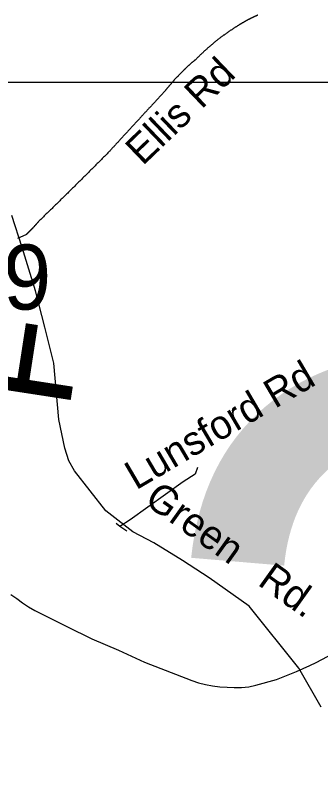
# Model space of a CAD drawing. Extents: x 1268485 to 1426702, y 514839 to 616766.
# Drawn here: x 1382800 to 1383494, y 560916 to 562646 of the extents above; entities that cross this region are included whole.
import ezdxf

# ---------------------------------------------------------------- set-up
doc = ezdxf.new("R2010")
doc.units = 0
for name, color, linetype in [('Old_Level_10', 7, 'Continuous'), ('Old_Level_11', 7, 'Continuous'), ('Old_Level_22', 7, 'Continuous'), ('Old_Level_3', 7, 'Continuous'), ('Old_Level_32', 7, 'Continuous'), ('Old_Level_35', 7, 'Continuous'), ('Old_Level_62', 7, 'Continuous'), ('Old_Level_8', 7, 'Continuous')]:
    doc.layers.add(name, color=color, linetype=linetype)

msp = doc.modelspace()

# ---------------------------------------------------------------- linework, layer by layer
at = {"layer": 'Old_Level_3'}
msp.add_lwpolyline([(1386957.915, 559575.931), (1380121.397, 559575.931), (1380121.397, 562494.532), (1386957.915, 562494.532), (1386957.915, 559575.931)], dxfattribs=at)
at = {"layer": 'Old_Level_32'}
msp.add_lwpolyline([(1383495.019, 561073.867), (1383444.177, 561162.315), (1383331.253, 561303.09), (1383240.544, 561367.921), (1383179.454, 561406.819), (1383114.66, 561447.569), (1383066.529, 561472.02), (1383005.439, 561520.18), (1382934.168, 561610.943), (1382921.209, 561633.541), (1382911.953, 561662.807), (1382898.995, 561727.267), (1382887.582, 561855.92), (1382866.461, 561937.425), (1382845.282, 562019.808), (1382815.253, 562118.46), (1382791.625, 562191.083)], dxfattribs=at)
at = {"layer": 'Old_Level_35'}
for p, q in [((1382823.781, 562147.314), (1382804.404, 562138.856)), ((1383037.65, 561484.124), (1383028.628, 561490.994)), ((1383052.927, 561473.615), (1383037.65, 561484.124))]:
    msp.add_line(p, q, dxfattribs=at)
for points in [[(1383350.662, 562646.462), (1383350.15, 562646.257), (1383349.637, 562646.052), (1383349.227, 562645.795), (1383348.714, 562645.642), (1383348.202, 562645.437), (1383347.792, 562645.232), (1383347.381, 562644.975), (1383346.869, 562644.822), (1383346.356, 562644.617), (1383345.844, 562644.36), (1383345.536, 562644.207), (1383345.023, 562644.002), (1383344.511, 562643.745), (1383344.101, 562643.54), (1383343.588, 562643.386), (1383343.075, 562643.13), (1383342.665, 562642.925), (1383342.255, 562642.771), (1383341.743, 562642.514), (1383341.23, 562642.309), (1383340.922, 562642.054), (1383340.41, 562641.899), (1383339.897, 562641.643), (1383339.487, 562641.438), (1383338.974, 562641.182), (1383338.462, 562640.977), (1383338.154, 562640.772), (1383337.641, 562640.566), (1383337.129, 562640.311), (1383336.719, 562640.106), (1383336.206, 562639.9), (1383335.796, 562639.644), (1383335.386, 562639.439), (1383334.873, 562639.183), (1383334.361, 562638.978), (1383333.951, 562638.773), (1383333.54, 562638.516), (1383333.028, 562638.311), (1383332.618, 562638.055), (1383332.105, 562637.798), (1383331.797, 562637.645), (1383331.285, 562637.388), (1383330.772, 562637.132), (1383330.362, 562636.927), (1383329.849, 562636.67), (1383329.337, 562636.415), (1383329.029, 562636.21), (1383328.517, 562635.953), (1383328.107, 562635.748), (1383327.594, 562635.492), (1383327.081, 562635.235), (1383326.774, 562634.979), (1383326.261, 562634.774), (1383325.851, 562634.569), (1383325.338, 562634.312), (1383325.031, 562634.056), (1383324.518, 562633.8), (1383324.005, 562633.544), (1383323.595, 562633.339), (1383323.083, 562633.082), (1383322.775, 562632.826), (1383322.263, 562632.569), (1383321.852, 562632.314), (1383321.34, 562632.057), (1383320.827, 562631.801), (1383320.52, 562631.544), (1383320.007, 562631.288), (1383319.597, 562631.083), (1383319.084, 562630.827), (1383318.777, 562630.571), (1383318.264, 562630.314), (1383317.854, 562630.058), (1383317.341, 562629.801), (1383317.034, 562629.545), (1383316.521, 562629.289), (1383316.111, 562629.084), (1383315.598, 562628.828), (1383315.291, 562628.52), (1383314.778, 562628.263), (1383314.368, 562628.007), (1383313.855, 562627.751), (1383313.548, 562627.495), (1383313.035, 562627.238), (1383312.625, 562626.931), (1383312.112, 562626.675), (1383311.702, 562626.418), (1383311.292, 562626.213), (1383310.882, 562625.854), (1383310.37, 562625.649), (1383309.959, 562625.393), (1383309.549, 562625.137), (1383309.139, 562624.829), (1383308.627, 562624.572), (1383308.216, 562624.317), (1383307.909, 562624.009), (1383307.396, 562623.752), (1383306.986, 562623.496), (1383306.474, 562623.189), (1383306.166, 562622.932)], [(1383306.166, 562622.932), (1383305.038, 562622.266), (1383304.013, 562621.651), (1383302.988, 562620.933), (1383301.86, 562620.318), (1383300.835, 562619.6), (1383299.707, 562618.985), (1383298.784, 562618.318), (1383297.759, 562617.601), (1383296.734, 562616.935), (1383295.606, 562616.319), (1383294.581, 562615.602), (1383293.658, 562614.935), (1383292.53, 562614.269), (1383291.505, 562613.551), (1383290.479, 562612.884), (1383289.454, 562612.167), (1383288.326, 562611.501), (1383287.404, 562610.834), (1383286.378, 562610.065), (1383285.353, 562609.399), (1383284.328, 562608.681), (1383283.405, 562608.015), (1383282.38, 562607.246), (1383281.252, 562606.58), (1383280.227, 562605.862), (1383279.202, 562605.144), (1383278.279, 562604.426), (1383277.254, 562603.709), (1383276.228, 562602.991), (1383275.203, 562602.273), (1383274.28, 562601.504), (1383273.255, 562600.838), (1383272.23, 562600.069), (1383271.205, 562599.3), (1383270.282, 562598.582), (1383269.257, 562597.865), (1383268.231, 562597.147), (1383267.206, 562596.378), (1383266.283, 562595.609), (1383265.361, 562594.892), (1383264.335, 562594.122), (1383263.413, 562593.354), (1383262.387, 562592.636), (1383261.362, 562591.867), (1383260.337, 562591.046), (1383259.517, 562590.329), (1383258.491, 562589.56), (1383257.466, 562588.791), (1383256.543, 562588.022), (1383255.621, 562587.253), (1383254.595, 562586.484), (1383253.673, 562585.664), (1383252.647, 562584.947), (1383251.725, 562584.126), (1383250.699, 562583.357), (1383249.777, 562582.588), (1383248.854, 562581.768), (1383247.829, 562580.999), (1383247.008, 562580.179), (1383245.983, 562579.358), (1383244.958, 562578.538), (1383244.138, 562577.821), (1383243.112, 562577), (1383242.292, 562576.18), (1383241.267, 562575.36), (1383240.344, 562574.54), (1383239.422, 562573.771), (1383238.499, 562572.951), (1383237.474, 562572.131), (1383236.653, 562571.311), (1383235.731, 562570.49), (1383234.705, 562569.67), (1383233.885, 562568.798), (1383232.86, 562567.978), (1383232.04, 562567.21), (1383231.117, 562566.338), (1383230.092, 562565.517), (1383229.271, 562564.697), (1383228.349, 562563.826), (1383227.528, 562563.006), (1383226.503, 562562.134), (1383225.58, 562561.314), (1383224.76, 562560.443), (1383223.838, 562559.623), (1383223.017, 562558.751), (1383221.992, 562557.88), (1383221.172, 562557.059), (1383220.249, 562556.188), (1383219.326, 562555.316), (1383218.506, 562554.445), (1383217.583, 562553.574), (1383216.763, 562552.753), (1383215.841, 562551.881), (1383215.02, 562551.01), (1383214.098, 562550.139), (1383213.277, 562549.267), (1383212.355, 562548.396), (1383211.534, 562547.525), (1383210.612, 562546.55)], [(1383210.612, 562546.55), (1383209.791, 562545.935), (1383208.971, 562545.32), (1383208.254, 562544.602), (1383207.536, 562543.987), (1383206.613, 562543.321), (1383205.895, 562542.706), (1383205.075, 562541.988), (1383204.358, 562541.321), (1383203.537, 562540.706), (1383202.717, 562539.988), (1383202, 562539.322), (1383201.282, 562538.707), (1383200.462, 562537.99), (1383199.744, 562537.323), (1383198.924, 562536.605), (1383198.104, 562535.939), (1383197.386, 562535.324), (1383196.668, 562534.606), (1383195.848, 562533.939), (1383195.13, 562533.273), (1383194.413, 562532.556), (1383193.592, 562531.889), (1383192.875, 562531.171), (1383192.157, 562530.505), (1383191.337, 562529.838), (1383190.619, 562529.121), (1383189.901, 562528.352), (1383189.081, 562527.685), (1383188.364, 562527.019), (1383187.646, 562526.302), (1383186.826, 562525.635), (1383186.108, 562524.866), (1383185.39, 562524.199), (1383184.673, 562523.482), (1383183.852, 562522.816), (1383183.135, 562522.046), (1383182.417, 562521.38), (1383181.597, 562520.611), (1383180.982, 562519.945), (1383180.264, 562519.176), (1383179.546, 562518.51), (1383178.726, 562517.74), (1383178.008, 562517.074), (1383177.393, 562516.305), (1383176.676, 562515.639), (1383175.855, 562514.87), (1383175.138, 562514.204), (1383174.42, 562513.434), (1383173.702, 562512.666), (1383172.985, 562511.948), (1383172.267, 562511.23), (1383171.652, 562510.513), (1383170.832, 562509.743), (1383170.114, 562509.026), (1383169.499, 562508.257), (1383168.781, 562507.539), (1383167.961, 562506.822), (1383167.346, 562506.052), (1383166.628, 562505.335), (1383166.013, 562504.566), (1383165.295, 562503.797), (1383164.578, 562503.079), (1383163.86, 562502.311), (1383163.142, 562501.541), (1383162.527, 562500.823), (1383161.707, 562500.055), (1383161.092, 562499.235), (1383160.374, 562498.517), (1383159.759, 562497.748), (1383159.144, 562496.979), (1383158.426, 562496.261), (1383157.708, 562495.441), (1383156.991, 562494.672), (1383156.375, 562493.954), (1383155.76, 562493.186), (1383155.043, 562492.366), (1383154.325, 562491.648), (1383153.607, 562490.828), (1383152.992, 562490.058), (1383152.377, 562489.29), (1383151.762, 562488.52), (1383151.044, 562487.752), (1383150.326, 562486.932), (1383149.711, 562486.214), (1383148.994, 562485.394), (1383148.378, 562484.574), (1383147.763, 562483.804), (1383147.148, 562482.984), (1383146.533, 562482.266), (1383145.713, 562481.446), (1383145.098, 562480.626), (1383144.482, 562479.857), (1383143.867, 562479.088), (1383143.252, 562478.268), (1383142.637, 562477.448), (1383142.022, 562476.627), (1383141.407, 562475.859), (1383140.791, 562475.039), (1383139.971, 562474.269)], [(1383139.971, 562474.269), (1383138.741, 562472.834), (1383137.511, 562471.45), (1383136.075, 562470.066), (1383134.845, 562468.63), (1383133.512, 562467.247), (1383132.282, 562465.811), (1383131.051, 562464.427), (1383129.616, 562462.991), (1383128.386, 562461.608), (1383126.95, 562460.172), (1383125.72, 562458.788), (1383124.49, 562457.352), (1383123.157, 562456.02), (1383121.927, 562454.636), (1383120.491, 562453.201), (1383119.261, 562451.816), (1383118.031, 562450.381), (1383116.595, 562448.997), (1383115.365, 562447.562), (1383114.032, 562446.177), (1383112.699, 562444.742), (1383111.469, 562443.358), (1383110.136, 562441.923), (1383108.906, 562440.538), (1383107.47, 562439.103), (1383106.24, 562437.77), (1383105.01, 562436.335), (1383103.575, 562434.951), (1383102.344, 562433.516), (1383101.011, 562432.131), (1383099.781, 562430.747), (1383098.551, 562429.312), (1383097.115, 562427.927), (1383095.885, 562426.492), (1383094.45, 562425.108), (1383093.219, 562423.673), (1383091.989, 562422.289), (1383090.656, 562420.853), (1383089.426, 562419.52), (1383087.991, 562418.085), (1383086.76, 562416.701), (1383085.53, 562415.266), (1383084.095, 562413.881), (1383082.864, 562412.446), (1383081.634, 562411.062), (1383080.301, 562409.627), (1383078.968, 562408.242), (1383077.635, 562406.807), (1383076.405, 562405.423), (1383075.175, 562403.988), (1383073.739, 562402.604), (1383072.509, 562401.168), (1383071.279, 562399.835), (1383069.843, 562398.4), (1383068.613, 562396.914), (1383067.28, 562395.581), (1383066.05, 562394.146), (1383064.717, 562392.761), (1383063.384, 562391.326), (1383062.154, 562389.942), (1383060.924, 562388.507), (1383059.488, 562387.122), (1383058.258, 562385.687), (1383056.925, 562384.303), (1383055.592, 562382.868), (1383054.362, 562381.483), (1383053.029, 562380.048), (1383051.799, 562378.664), (1383050.466, 562377.229), (1383049.133, 562375.896), (1383047.903, 562374.461), (1383046.673, 562373.076), (1383045.237, 562371.641), (1383044.007, 562370.205), (1383042.674, 562368.822), (1383041.341, 562367.386), (1383040.111, 562366.002), (1383038.778, 562364.566), (1383037.548, 562363.183), (1383036.215, 562361.747), (1383034.882, 562360.363), (1383033.652, 562358.927), (1383032.421, 562357.544), (1383030.986, 562356.108), (1383029.756, 562354.673), (1383028.525, 562353.289), (1383027.09, 562351.853), (1383025.86, 562350.52), (1383024.629, 562349.085), (1383023.297, 562347.701), (1383021.964, 562346.266), (1383020.631, 562344.831), (1383019.401, 562343.446), (1383018.17, 562342.011), (1383016.735, 562340.627), (1383015.505, 562339.192), (1383014.274, 562337.807), (1383012.839, 562336.372), (1383011.609, 562334.936)], [(1383011.609, 562334.936), (1383009.968, 562333.398), (1383008.533, 562331.758), (1383006.892, 562330.118), (1383005.252, 562328.58), (1383003.612, 562326.939), (1383002.176, 562325.299), (1383000.536, 562323.761), (1382998.895, 562322.121), (1382997.255, 562320.48), (1382995.717, 562318.942), (1382994.077, 562317.302), (1382992.539, 562315.764), (1382990.898, 562314.124), (1382989.36, 562312.483), (1382987.72, 562310.945), (1382986.08, 562309.305), (1382984.542, 562307.664), (1382982.901, 562306.127), (1382981.363, 562304.486), (1382979.723, 562302.948), (1382978.083, 562301.308), (1382976.545, 562299.77), (1382975.007, 562298.13), (1382973.366, 562296.489), (1382971.726, 562294.951), (1382970.086, 562293.311), (1382968.548, 562291.773), (1382966.907, 562290.132), (1382965.369, 562288.544), (1382963.729, 562286.954), (1382962.089, 562285.365), (1382960.551, 562283.776), (1382958.91, 562282.187), (1382957.372, 562280.547), (1382955.732, 562279.009), (1382954.092, 562277.368), (1382952.451, 562275.831), (1382950.913, 562274.19), (1382949.273, 562272.601), (1382947.735, 562271.012), (1382946.095, 562269.422), (1382944.454, 562267.833), (1382942.916, 562266.244), (1382941.276, 562264.603), (1382939.635, 562263.066), (1382938.097, 562261.425), (1382936.457, 562259.887), (1382934.919, 562258.247), (1382933.279, 562256.709), (1382931.638, 562255.069), (1382929.998, 562253.48), (1382928.358, 562251.942), (1382926.717, 562250.302), (1382925.282, 562248.764), (1382923.641, 562247.123), (1382922.001, 562245.585), (1382920.36, 562243.996), (1382918.72, 562242.355), (1382917.08, 562240.817), (1382915.542, 562239.177), (1382913.901, 562237.639), (1382912.363, 562236.05), (1382910.723, 562234.461), (1382909.083, 562232.872), (1382907.545, 562231.334), (1382905.904, 562229.694), (1382904.264, 562228.104), (1382902.623, 562226.566), (1382900.983, 562224.926), (1382899.343, 562223.388), (1382897.702, 562221.799), (1382896.164, 562220.21), (1382894.626, 562218.621), (1382892.986, 562217.083), (1382891.346, 562215.443), (1382889.705, 562213.853), (1382888.167, 562212.315), (1382886.527, 562210.675), (1382884.886, 562209.137), (1382883.246, 562207.548), (1382881.606, 562206.01), (1382879.965, 562204.37), (1382878.325, 562202.832), (1382876.787, 562201.242), (1382875.146, 562199.705), (1382873.506, 562198.064), (1382871.866, 562196.475), (1382870.225, 562194.937), (1382868.585, 562193.4), (1382867.149, 562191.759), (1382865.509, 562190.17), (1382863.869, 562188.632), (1382862.228, 562187.043), (1382860.588, 562185.505), (1382859.05, 562183.865), (1382857.409, 562182.327), (1382855.769, 562180.737), (1382854.129, 562179.199), (1382852.488, 562177.611)], [(1382852.488, 562177.611), (1382852.283, 562177.303), (1382851.873, 562176.944), (1382851.668, 562176.636), (1382851.36, 562176.329), (1382851.155, 562176.021), (1382850.848, 562175.713), (1382850.54, 562175.355), (1382850.233, 562174.996), (1382850.028, 562174.688), (1382849.72, 562174.381), (1382849.515, 562174.073), (1382849.207, 562173.765), (1382848.9, 562173.458), (1382848.592, 562173.15), (1382848.387, 562172.792), (1382848.08, 562172.484), (1382847.772, 562172.125), (1382847.464, 562171.817), (1382847.259, 562171.51), (1382846.952, 562171.202), (1382846.747, 562170.895), (1382846.337, 562170.587), (1382846.132, 562170.229), (1382845.927, 562169.921), (1382845.619, 562169.614), (1382845.209, 562169.306), (1382845.004, 562168.998), (1382844.799, 562168.691), (1382844.491, 562168.383), (1382844.081, 562168.076), (1382843.876, 562167.768), (1382843.671, 562167.46), (1382843.363, 562167.101), (1382842.953, 562166.794), (1382842.748, 562166.486), (1382842.543, 562166.178), (1382842.236, 562165.871), (1382841.826, 562165.563), (1382841.62, 562165.256), (1382841.415, 562164.948), (1382841.005, 562164.641), (1382840.8, 562164.333), (1382840.493, 562164.025), (1382840.083, 562163.667), (1382839.878, 562163.359), (1382839.672, 562163.052), (1382839.365, 562162.744), (1382838.955, 562162.488), (1382838.75, 562162.18), (1382838.545, 562161.872), (1382838.135, 562161.565), (1382837.827, 562161.257), (1382837.622, 562160.95), (1382837.212, 562160.642), (1382837.007, 562160.335), (1382836.802, 562159.976), (1382836.392, 562159.771), (1382836.084, 562159.463), (1382835.879, 562159.104), (1382835.469, 562158.797), (1382835.264, 562158.489), (1382834.956, 562158.181), (1382834.649, 562157.926), (1382834.341, 562157.618), (1382834.034, 562157.31), (1382833.726, 562157.003), (1382833.521, 562156.695), (1382833.111, 562156.439), (1382832.906, 562156.131), (1382832.598, 562155.823), (1382832.291, 562155.516), (1382831.983, 562155.208), (1382831.675, 562154.952), (1382831.368, 562154.645), (1382831.163, 562154.337), (1382830.753, 562153.978), (1382830.548, 562153.773), (1382830.138, 562153.414), (1382829.83, 562153.107), (1382829.625, 562152.799), (1382829.215, 562152.543), (1382829.01, 562152.235), (1382828.6, 562151.927), (1382828.395, 562151.671), (1382828.087, 562151.364), (1382827.779, 562151.056), (1382827.472, 562150.8), (1382827.164, 562150.492), (1382826.857, 562150.184), (1382826.549, 562149.929), (1382826.242, 562149.621), (1382826.037, 562149.313), (1382825.626, 562149.057), (1382825.421, 562148.749), (1382825.011, 562148.441), (1382824.704, 562148.186), (1382824.396, 562147.878), (1382824.089, 562147.57), (1382823.781, 562147.314)], [(1383214.098, 561618.331), (1383208.151, 561603.516), (1383181.597, 561586.138), (1383060.514, 561499.298), (1383037.65, 561484.124)]]:
    msp.add_lwpolyline(points, dxfattribs=at)
at = {"layer": 'Old_Level_62'}
msp.add_lwpolyline([(1382789.435, 561330.028), (1382802.866, 561320.493), (1382816.297, 561311.163), (1382830.035, 561302.192), (1382844.081, 561293.836), (1382917.182, 561256.824), (1382973.982, 561228.835), (1383034.164, 561203.356), (1383093.527, 561175.879), (1383200.769, 561134.716), (1383216.148, 561129.282), (1383232.142, 561125.283), (1383248.239, 561122.361), (1383264.54, 561120.157), (1383280.945, 561119.183), (1383297.451, 561118.619), (1383313.958, 561118.465), (1383330.157, 561119.798), (1383346.049, 561123.694), (1383393.108, 561136.817), (1383408.384, 561142.815), (1383423.558, 561148.967), (1383438.732, 561155.272), (1383453.906, 561161.783), (1383468.875, 561168.549), (1383483.639, 561175.624), (1383583.909, 561228.732)], dxfattribs=at)

# ---------------------------------------------------------------- texts
at = {"layer": 'Old_Level_10'}
for s, height, rotation, p in [('Ellis Rd', 65.6167, 43.813536, (1383089.22, 562302.98)), ('Lunsford Rd', 65.61666, 30.402364, (1383074.215, 561566.299))]:
    msp.add_text(s, height=height, rotation=rotation, dxfattribs=at).set_placement(p)
at = {"layer": 'Old_Level_11'}
msp.add_text('Green   Rd.', height=65.61666, rotation=324.446203, dxfattribs=at).set_placement((1383090.261, 561537.618))
at = {"layer": 'Old_Level_22'}
msp.add_text('F', height=246.062, rotation=81.257189, dxfattribs=at).set_placement((1382921.618, 561745.25))
at = {"layer": 'Old_Level_3'}
msp.add_text('B-3334', height=1788.0542, dxfattribs=at).set_placement((1380689.267, 560064.298))
at = {"layer": 'Old_Level_8'}
msp.add_text('2009', height=147.6375, dxfattribs=at).set_placement((1382442.355, 561977.517))

doc.saveas('drawing.dxf')
